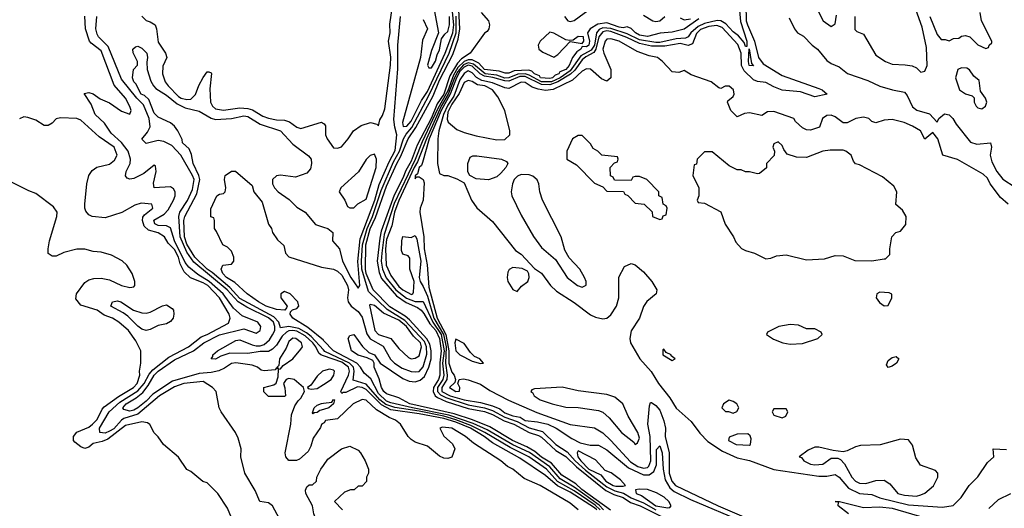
# Model space of a CAD drawing. Header units: inches. Extents: x 2380249 to 2585472, y 382747 to 546448.
# Tile 412 of 626: x 2488510 to 2493340, y 484737 to 487135. Entities that reach past the tile are written whole.
import ezdxf

# ---------------------------------------------------------------- set-up
doc = ezdxf.new("R2010")
doc.units = ezdxf.units.IN
doc.header["$MEASUREMENT"] = 0
doc.layers.add('C4488', color=7, linetype='Continuous')
doc.layers.add('C4498', color=7, linetype='Continuous')

msp = doc.modelspace()

# ---------------------------------------------------------------- linework, layer by layer
at = {"layer": 'C4488', "color": 4}
for points, elevation in [([(2490000, 485155), (2489990, 485148.7), (2489986.6, 485133.4), (2489950, 485081.2), (2489938.2, 485041.8), (2489924.7, 485015.3), (2489882.3, 484977.7), (2489867.3, 484972.7), (2489830, 484972.3), (2489816.2, 484990), (2489812.4, 485010), (2489839.6, 485150), (2489843.7, 485196.3), (2489860.2, 485239.8), (2489875.5, 485264.5), (2489890, 485278), (2489908, 485310), (2489902, 485330), (2489856, 485370), (2489830, 485375.1), (2489818, 485370), (2489804.7, 485350), (2489811.1, 485328.9), (2489814, 485290), (2489810, 485286), (2489730, 485286), (2489708.4, 485308.4), (2489708, 485330), (2489756.4, 485343.6), (2489768.7, 485351.3), (2489778, 485382), (2489780.4, 485419.6), (2489790, 485422), (2489802, 485438), (2489850, 485470.6), (2489890, 485518), (2489896.9, 485530), (2489891.8, 485550), (2489865.2, 485570), (2489850, 485572.5), (2489830, 485556.4), (2489816.7, 485523.3), (2489785.3, 485470), (2489782, 485438), (2489774, 485430), (2489778, 485422), (2489770, 485426), (2489763.6, 485416.4), (2489710, 485412), (2489694.8, 485414.8), (2489677.2, 485430), (2489650, 485440.5), (2489570, 485451.6), (2489550, 485447.7), (2489515.5, 485424.5), (2489487.4, 485412.6), (2489450, 485403.4), (2489390, 485399.3), (2489259.5, 485360.5), (2489163.2, 485296.8), (2489130, 485262.3), (2489090, 485229.8), (2489070, 485218.9), (2489050, 485214.5), (2489021.5, 485221.5), (2489015.6, 485230), (2489032.6, 485250), (2489081.2, 485278.8), (2489114.5, 485305.5), (2489140.7, 485339.3), (2489170.7, 485390), (2489189, 485410), (2489270, 485466.3), (2489363.1, 485510), (2489413, 485550), (2489490, 485587.8), (2489610, 485618), (2489670, 485596.4), (2489689.4, 485610), (2489693.6, 485630), (2489678.4, 485650), (2489602.3, 485682.3), (2489559.1, 485719.1), (2489509, 485790), (2489440.2, 485850), (2489384.2, 485884.2), (2489339.8, 485919.8), (2489322.7, 485942.7), (2489269.9, 486050), (2489250, 486113.7), (2489230, 486124.1), (2489190, 486125.7), (2489173, 486133), (2489168.5, 486151.5), (2489219.1, 486181), (2489238.4, 486201.6), (2489265.4, 486250), (2489272.8, 486270), (2489273.6, 486290), (2489265.1, 486305.1), (2489250, 486314), (2489169.7, 486309.7), (2489166.7, 486333.3), (2489180.5, 486390), (2489176.6, 486416.6), (2489170, 486421.2), (2489119.1, 486380.9), (2489070, 486356.4), (2489050, 486352.6), (2489037.7, 486357.7), (2489030, 486369.2), (2489033.3, 486390), (2489051.6, 486430), (2489053.2, 486450), (2489042.2, 486490), (2489010, 486532.8), (2488958.9, 486578.9), (2488927, 486627), (2488879.7, 486670), (2488860.9, 486720.9), (2488827.3, 486772.7), (2488850, 486778), (2488870, 486770.8), (2488905.8, 486745.8), (2488950, 486727.7), (2489010, 486686), (2489050, 486671.3), (2489057, 486690), (2489050, 486708.7), (2489029.6, 486750), (2488974.1, 486814.1), (2488910, 486982.2), (2488860.1, 487020.1), (2488853.4, 487030), (2488833.6, 487090), (2488830, 487151.8)], 24), ([(2490000, 485485.8), (2489987.8, 485490), (2489978, 485498), (2489963.2, 485530), (2489947.6, 485550), (2489910, 485583.7), (2489870, 485605.8), (2489849.6, 485610.4), (2489830, 485608.5), (2489818.4, 485601.6), (2489798.4, 485581.6), (2489770, 485537.1), (2489750, 485518.5), (2489730, 485507.6), (2489690, 485506.8), (2489630, 485496.8), (2489541.7, 485498.3), (2489496.7, 485483.3), (2489470, 485468.7), (2489449, 485470), (2489458, 485482), (2489458, 485490), (2489480.7, 485510), (2489570, 485560.5), (2489590, 485564.3), (2489650, 485539), (2489670, 485535), (2489690, 485534.8), (2489710, 485541.2), (2489735.5, 485564.5), (2489751, 485589), (2489761.3, 485610), (2489762.2, 485630), (2489754.5, 485650), (2489731.5, 485671.5), (2489624, 485724), (2489581.2, 485750), (2489528.4, 485810), (2489364.9, 485944.9), (2489330, 485994), (2489297.5, 486070), (2489291.1, 486168.9), (2489296.5, 486190), (2489333, 486247), (2489357.7, 486302.3), (2489365.6, 486350), (2489358.6, 486370), (2489300.9, 486470), (2489257.2, 486517.2), (2489217.6, 486537.6), (2489190, 486542.4), (2489130, 486527.3), (2489110, 486548.7), (2489136.4, 486583.6), (2489149.7, 486610), (2489144.7, 486650), (2489117.6, 486717.6), (2489085.2, 486750), (2489010, 486842.4), (2488943.9, 487003.9), (2488897.2, 487050), (2488890, 487063.6), (2488883.4, 487090), (2488888.4, 487150)], 16), ([(2489110, 487152), (2489130, 487130.8), (2489150, 487124.9), (2489174, 487110), (2489181.6, 487090), (2489190, 487024.7), (2489224.7, 486970), (2489231.3, 486950), (2489213.2, 486906.8), (2489210.4, 486870), (2489223.6, 486830), (2489238, 486810), (2489290, 486757.3), (2489302.4, 486750), (2489330, 486742.8), (2489350, 486745.2), (2489372.2, 486767.8), (2489388.7, 486811.3), (2489410, 486850.8), (2489430, 486878.8), (2489438.8, 486878.8), (2489450, 486874), (2489450.4, 486870.3), (2489443.7, 486796.3), (2489447, 486730), (2489456.4, 486710), (2489470, 486697.6), (2489510, 486690.3), (2489590, 486702.7), (2489630, 486699.2), (2489652.4, 486692.4), (2489702.3, 486662.3), (2489730, 486651.4), (2489770, 486643.2), (2489810, 486641.3), (2489834, 486634), (2489870, 486606.8), (2489890, 486601), (2489990, 486631.3), (2490000, 486625.6)], 16), ([(2490000, 485515.7), (2489939.9, 485579.9), (2489917.9, 485597.9), (2489879.4, 485619.4), (2489830.6, 485629.4), (2489790, 485623.6), (2489780.7, 485650), (2489756.7, 485676.7), (2489590, 485766.2), (2489540.8, 485820.8), (2489454.6, 485894.6), (2489430, 485910.7), (2489370, 485969), (2489330, 486032.8), (2489318.1, 486070), (2489315.5, 486150), (2489320.8, 486170), (2489379.7, 486280.3), (2489393.6, 486350), (2489389.8, 486370), (2489360.8, 486430), (2489352.8, 486472.8), (2489342, 486502), (2489309.4, 486530), (2489306.6, 486546.6), (2489286.6, 486590), (2489270, 486612.7), (2489250, 486629.3), (2489190, 486657), (2489170, 486677), (2489143.3, 486743.3), (2489122.3, 486762.3), (2489106.6, 486770), (2489079.6, 486819.6), (2489069.6, 486830), (2489064, 486850), (2489068, 486890), (2489088.4, 486911.6), (2489088.7, 486930), (2489067.3, 486972.7), (2489066, 486990), (2489078, 487002), (2489090, 487004.7), (2489110, 486994.8), (2489134.4, 486970), (2489138, 486950), (2489133.2, 486926.8), (2489135.5, 486890), (2489153.4, 486833.4), (2489166, 486810), (2489177.5, 486797.5), (2489230, 486765.3), (2489282, 486722), (2489322, 486702), (2489390, 486686.7), (2489450, 486651.6), (2489470, 486644.6), (2489550, 486650.2), (2489610, 486662.6), (2489630, 486660.7), (2489690, 486622), (2489790.2, 486590.2), (2489850, 486523.7), (2489927.4, 486467.4), (2489940.5, 486450), (2489942.4, 486430), (2489936.1, 486403.9), (2489918.3, 486381.7), (2489862.9, 486362.9), (2489790, 486371.3), (2489770.6, 486369.4), (2489750.8, 486350), (2489750.7, 486330), (2489760.7, 486310), (2489778.8, 486290), (2489832.4, 486252.4), (2489870, 486214.8), (2489910.6, 486190.6), (2489961, 486130), (2490000, 486117.2)], 12), ([(2489806.3, 484646.3), (2489750, 484748.7), (2489730, 484764), (2489688.7, 484770), (2489665.2, 484825.2), (2489614, 484910), (2489595.3, 484990), (2489597.2, 485030), (2489581.5, 485081.5), (2489569.2, 485110), (2489499, 485210), (2489489.2, 485230), (2489474, 485310), (2489455.3, 485330), (2489410, 485359), (2489316, 485350), (2489270, 485334), (2489195.3, 485290), (2489090, 485198.7), (2489021.7, 485178.3), (2489009.6, 485170.4), (2488972, 485128), (2488950, 485115.6), (2488930, 485106.5), (2488903.6, 485110), (2488901.5, 485130), (2488948.9, 485211.1), (2489002.2, 485257.8), (2489090, 485314.6), (2489120.5, 485350), (2489144.8, 485395.2), (2489162.6, 485417.4), (2489241.7, 485478.3), (2489337.6, 485530), (2489400.6, 485579.4), (2489430, 485590.2), (2489534.9, 485645.1), (2489542.9, 485670), (2489537.4, 485690), (2489490.9, 485770), (2489432.4, 485830), (2489410, 485844.2), (2489348.2, 485868.2), (2489317.6, 485897.6), (2489297.5, 485937.5), (2489289.7, 485970), (2489270, 486008), (2489238.9, 486038.9), (2489220.9, 486070), (2489190, 486089.6), (2489142, 486102), (2489121.3, 486121.3), (2489113, 486150), (2489113.8, 486166.2), (2489122, 486178), (2489164, 486210), (2489158, 486230), (2489105.8, 486234.2), (2489074.8, 486225.2), (2489010.7, 486189.3), (2488930, 486162), (2488866, 486170), (2488850, 486178), (2488834.6, 486194.6), (2488829, 486210), (2488829.1, 486229.1), (2488839, 486330), (2488848.7, 486370), (2488865.2, 486394.8), (2488889.2, 486410.8), (2488950, 486426.8), (2488975.1, 486444.9), (2488989, 486470), (2488974, 486510), (2488900.5, 486560.5), (2488810, 486642.7), (2488790, 486649.3), (2488710, 486654), (2488690, 486648.7), (2488670, 486628), (2488650, 486615.3), (2488630, 486615.3), (2488590, 486642), (2488550, 486655.3), (2488530, 486658), (2488510, 486648.7)], 28), ([(2490000, 485562.3), (2489924.4, 485624.4), (2489849.3, 485670), (2489837.2, 485690), (2489838, 485702), (2489848.4, 485711.6), (2489870, 485718), (2489879, 485730), (2489875.3, 485750), (2489837.2, 485790), (2489810, 485800.9), (2489791, 485790), (2489790.8, 485770), (2489822, 485730), (2489819.6, 485720.4), (2489811, 485709), (2489770, 485712.3), (2489719.3, 485730), (2489680.9, 485750), (2489626, 485790), (2489565.4, 485845.4), (2489524.5, 485870), (2489507.3, 485890), (2489499, 485910), (2489506, 485930), (2489550, 485936), (2489561.2, 485950), (2489560.9, 485970), (2489550, 485999), (2489530, 486019), (2489506, 486030), (2489476.4, 486096.4), (2489466, 486110), (2489466, 486150), (2489462, 486162), (2489448.4, 486168.4), (2489447.3, 486207.3), (2489478, 486270), (2489490, 486278), (2489510, 486282), (2489518, 486290), (2489522, 486310), (2489515.3, 486350), (2489518, 486370), (2489550, 486392), (2489568.4, 486391.6), (2489650, 486322), (2489658, 486290), (2489699.9, 486239.9), (2489730.9, 486130.9), (2489744.7, 486110), (2489751, 486090), (2489775.3, 486055.3), (2489806.4, 486026.4), (2489814.8, 485990), (2489830.5, 485970.5), (2489990, 485920.4), (2490000, 485918.7)], 8), ([(2489548.7, 484690), (2489530, 484738), (2489482, 484810), (2489430, 484862), (2489409.1, 484869.1), (2489350, 484918), (2489330, 484928), (2489290, 484988), (2489215.3, 485050), (2489190, 485088), (2489170, 485108), (2489148.4, 485148.4), (2489136.4, 485156.4), (2489110, 485161.2), (2489030, 485144.2), (2488943.4, 485076.6), (2488915.5, 485064.5), (2488870, 485055.8), (2488850, 485038), (2488830, 485031.2), (2488810, 485038.5), (2488781.2, 485061.2), (2488774, 485070), (2488774, 485090), (2488789.8, 485110.2), (2488850, 485136), (2488867.8, 485150), (2488890, 485172.4), (2488915.4, 485224.6), (2488924.8, 485235.2), (2488994.7, 485285.3), (2489067.8, 485330), (2489086, 485350), (2489099.6, 485390), (2489098, 485410), (2489104, 485450), (2489104, 485510), (2489079.5, 485559.5), (2489044, 485610), (2488997.2, 485650), (2488965.2, 485670), (2488925.3, 485685.3), (2488890, 485709.2), (2488810, 485734), (2488785.6, 485765.6), (2488788.7, 485790), (2488830, 485844.7), (2488850, 485858), (2488874.6, 485865.4), (2488910, 485866), (2488950, 485858), (2489010, 485831), (2489050, 485821), (2489070, 485824.7), (2489075.3, 485830), (2489075.3, 485850), (2489062, 485890), (2489035.3, 485930), (2489012.5, 485952.5), (2488960.2, 485980.2), (2488910, 485994), (2488870, 485997.2), (2488830, 486009), (2488790, 486009), (2488727.5, 485992.5), (2488690, 485974), (2488670, 485975.3), (2488650, 485988), (2488649.2, 486010), (2488657.2, 486050), (2488693.2, 486170), (2488694, 486190), (2488676.5, 486216.5), (2488590, 486282), (2488554.6, 486294.6), (2488470, 486338)], 32), ([(2490000, 485411.3), (2489996, 485410), (2489970, 485385.2), (2489938, 485342), (2489922, 485330), (2489924.7, 485324.7), (2489942, 485322), (2489970, 485326), (2490000, 485345.4)], 24), ([(2490000, 485222.7), (2489982.3, 485217.7), (2489970, 485207.2), (2489953.4, 485206.6), (2489950, 485201.2), (2489946.6, 485206.6), (2489955.4, 485230), (2489970, 485242.7), (2489990, 485251.5), (2490000, 485252.8)], 16), ([(2490000, 484533.1), (2489998, 484538), (2489964, 484570), (2489958, 484590), (2489976.4, 484623.6), (2489975.3, 484650), (2489953.2, 484710), (2489946.6, 484750), (2489914.5, 484810), (2489912.9, 484827.1), (2489918, 484842), (2489930, 484852), (2489947.3, 484852.7), (2489966, 484870), (2489968, 484890), (2489988, 484930), (2490000, 484946.9)], 24)]:
    msp.add_lwpolyline(points, dxfattribs=dict(at, elevation=elevation))
at = {"layer": 'C4488', "color": 4, "elevation": 28}
msp.add_lwpolyline([(2489130, 485694.9), (2489150, 485700.2), (2489210, 485731.6), (2489230, 485735.6), (2489258.4, 485718.4), (2489264.2, 485710), (2489266.5, 485690), (2489263.6, 485670), (2489250, 485654.3), (2489230, 485642.6), (2489190, 485633.7), (2489150, 485614), (2489130, 485609.8), (2489110, 485616.8), (2489090, 485631), (2489040.3, 485680.3), (2489017.2, 485697.2), (2488958, 485730), (2488965.2, 485750), (2488990, 485755.3), (2489006, 485750), (2489068.9, 485708.9), (2489110, 485696.1)], close=True, dxfattribs=at)
at = {"layer": 'C4498', "color": 4}
for points, elevation in [([(2490000, 486625.6), (2490003.6, 486623.6), (2490010, 486614), (2490010.8, 486570), (2490018.8, 486550), (2490050, 486506.8), (2490070, 486504.7), (2490089, 486511), (2490122, 486550), (2490148, 486590), (2490184.5, 486615.5), (2490231.1, 486631.1), (2490262, 486622), (2490270, 486614), (2490276.5, 486643.5), (2490290, 486664.7), (2490301.7, 486698.3), (2490328.6, 486911.4), (2490330.7, 486950.7), (2490319.7, 487030), (2490328.3, 487070), (2490326.3, 487113.7), (2490348.2, 487270)], 16), ([(2492391, 487250), (2492451.3, 487130), (2492490, 487102), (2492510, 487114), (2492516.4, 487156.4)], 28), ([(2492606, 487150), (2492606, 487086), (2492616.9, 487076.9), (2492650, 487064.7), (2492710, 486961), (2492758, 486930), (2492790, 486916.3), (2492854, 486914), (2492887.9, 486907.9), (2492910, 486898), (2492930, 486878), (2492950, 486882), (2492961.2, 486910), (2492958.6, 486998.6), (2492937.5, 487097.5), (2492889.2, 487230)], 28), ([(2491407.8, 484727.8), (2491267.9, 484830), (2491237.6, 484857.6), (2491170, 484899.9), (2491118.7, 484958.7), (2491070, 484988.3), (2491036.4, 485016.5), (2490998.6, 485038.6), (2490927.1, 485070), (2490816.9, 485136.9), (2490731.9, 485171.9), (2490641.6, 485201.6), (2490424.4, 485250), (2490370, 485279.2), (2490310, 485299.7), (2490296.9, 485310), (2490284.8, 485330), (2490273.2, 485373.2), (2490249.7, 485430), (2490249.6, 485449.6), (2490242, 485462), (2490215.5, 485475.5), (2490170, 485488.4), (2490137.2, 485510), (2490121.2, 485570), (2490130, 485584.7), (2490150, 485591), (2490191.5, 485531.5), (2490222.4, 485502.4), (2490250.8, 485490), (2490278.8, 485450), (2490390, 485374.4), (2490420.9, 485360.9), (2490450, 485358.5), (2490473.9, 485366.1), (2490495.2, 485384.8), (2490517.7, 485430), (2490528.1, 485470), (2490528.8, 485510), (2490522.2, 485542.2), (2490508.2, 485568.2), (2490421.8, 485661.8), (2490400.3, 485680.3), (2490326.5, 485726.5), (2490243.7, 485810), (2490210.5, 485890), (2490206.3, 485910), (2490208.2, 486030), (2490230, 486108.7), (2490256.4, 486163.5), (2490310, 486318.5), (2490359.6, 486430), (2490378.6, 486461.4), (2490415.7, 486550), (2490453.9, 486606.1), (2490538.5, 486761.5), (2490570, 486838.6), (2490635.3, 486964.7), (2490661.2, 487038.8), (2490669.9, 487090), (2490663.9, 487183.9)], 4), ([(2492040.6, 487180.6), (2492045.9, 487125.9), (2492077.4, 487030), (2492076.8, 487003.2), (2492070, 487002.7), (2492063.7, 487023.7), (2492035.9, 487055.9), (2492010, 487076), (2491974.4, 487114.4), (2491950, 487129.1), (2491931.6, 487131.6), (2491870, 487116.7), (2491838.1, 487101.9), (2491802.9, 487070), (2491790, 487051.1), (2491775.5, 487044.5), (2491730, 487041), (2491650, 487023.6), (2491630, 487022.9), (2491550, 487036.4), (2491490, 487065.7), (2491410, 487091.4), (2491370, 487094.4), (2491353.2, 487086.8), (2491339.2, 487070), (2491329.6, 487010), (2491314.2, 486985.7), (2491263.2, 486956.8), (2491210, 486883.7), (2491161, 486850), (2491119.7, 486830), (2491070, 486829.3), (2491010, 486863.3), (2490990, 486869.3), (2490953, 486867), (2490910, 486849.5), (2490890, 486848.8), (2490850, 486862), (2490793, 486870), (2490737.1, 486917.1), (2490710, 486923.9), (2490686.5, 486913.5), (2490659.7, 486880.3), (2490642.7, 486850), (2490612.5, 486770), (2490577.9, 486710), (2490505.7, 486550), (2490462.1, 486437.9), (2490445.2, 486410), (2490370, 486247.7), (2490348.9, 486190), (2490336.4, 486123.6), (2490310, 486055.6), (2490304.6, 486010), (2490307.9, 485930), (2490330, 485880.4), (2490370, 485825.6), (2490390, 485809.3), (2490432.7, 485787.3), (2490439.3, 485790), (2490442, 485798), (2490446, 485850), (2490423.7, 485910), (2490424.1, 485964.1), (2490415.9, 485975.9), (2490390, 485985.2), (2490382.8, 486002.8), (2490385.1, 486050), (2490390, 486070.5), (2490430, 486066.8), (2490450, 486076), (2490458.3, 486058.3), (2490478.4, 485950), (2490470.4, 485870.3), (2490474.4, 485850), (2490490, 485825.5), (2490510, 485777.7), (2490542.4, 485670), (2490588.9, 485590), (2490601.8, 485530), (2490599.4, 485450), (2490607.9, 485390), (2490605.2, 485370), (2490580.7, 485330), (2490581.7, 485310), (2490621.5, 485290), (2490691, 485269), (2490770, 485256.5), (2490830, 485240.9), (2490865.2, 485225.2), (2490890, 485206.6), (2490930, 485191.6), (2490964.7, 485184.7), (2490990, 485168.6), (2491050, 485161.7), (2491100.7, 485150), (2491142, 485130), (2491219.3, 485079.3), (2491259.1, 485059.1), (2491307.9, 485047.9), (2491350, 485048), (2491390, 485024.4), (2491496.6, 484936.6), (2491570, 484902.4), (2491598, 484902), (2491621.6, 484918.4), (2491633.3, 484950), (2491634.5, 485025.5), (2491650, 485044), (2491661.1, 485010), (2491666, 484930), (2491677.1, 484877.1), (2491698.6, 484838.6), (2491720.4, 484820.4), (2491800.1, 484780.1), (2492064.4, 484670)], 12), ([(2490490, 487136), (2490510.3, 487090), (2490486, 487034), (2490475.9, 486950), (2490388, 486630), (2490390.8, 486610.8), (2490410, 486612.2), (2490430, 486637.4), (2490481.5, 486738.5), (2490510, 486782.3), (2490597.3, 486970), (2490635.7, 487070), (2490639.9, 487110), (2490633.9, 487173.9)], 12), ([(2492072.6, 487210), (2492074.5, 487130), (2492079.5, 487110), (2492114.2, 487030), (2492133.8, 486950), (2492157.8, 486917.8), (2492250, 486861.8), (2492430, 486797), (2492446.8, 486790), (2492471.3, 486770), (2492410, 486755.6), (2492340.6, 486780.6), (2492250, 486789.8), (2492210, 486804.8), (2492170, 486826.6), (2492130, 486831.9), (2492110, 486839.2), (2492064.5, 486884.5), (2492050.6, 486910), (2492048.8, 486970), (2492033.2, 487013.2), (2491955.8, 487095.8), (2491930, 487106.9), (2491890, 487101.9), (2491850, 487086.4), (2491830, 487067.3), (2491810, 487015.8), (2491790, 487008.9), (2491750, 487018.1), (2491675.6, 487004.4), (2491610, 487005.3), (2491550, 487018.2), (2491488.2, 487048.2), (2491410, 487076.7), (2491390, 487079.9), (2491370, 487075.1), (2491351.8, 487050), (2491336.7, 486990), (2491326.4, 486973.6), (2491287.1, 486952.9), (2491270, 486938.1), (2491232.8, 486887.2), (2491212.1, 486867.9), (2491150.3, 486829.7), (2491110, 486815.5), (2491070, 486817), (2490990, 486856.8), (2490963.3, 486856.7), (2490910, 486833.8), (2490890, 486834.3), (2490831.9, 486851.9), (2490790, 486858.6), (2490769.5, 486869.5), (2490730, 486906.2), (2490710, 486911.8), (2490690, 486902.7), (2490670, 486879.9), (2490652.9, 486850), (2490622.1, 486770), (2490578, 486690), (2490519.5, 486550), (2490486.4, 486433.6), (2490480.6, 486419.4), (2490470, 486409.2), (2490461, 486379), (2490449.4, 486369.4), (2490450, 486354), (2490456.4, 486363.6), (2490470, 486364), (2490490, 486350.8), (2490493.8, 486333.8), (2490489.3, 486250), (2490475.3, 486210), (2490473.2, 486190), (2490492.1, 486070), (2490494.5, 486010), (2490508.7, 485931.3), (2490517.3, 485822.7), (2490558.3, 485670), (2490600.8, 485590), (2490615.6, 485510), (2490615.7, 485450), (2490630, 485405.5), (2490641.3, 485390), (2490648, 485370), (2490644.5, 485355.5), (2490619.1, 485330), (2490650, 485311), (2490668, 485312), (2490669, 485330), (2490659, 485350), (2490666, 485370), (2490687.7, 485372.3), (2490710, 485368), (2490770, 485347.2), (2490816.1, 485316.1), (2490907.5, 485267.5), (2491046.7, 485206.7), (2491210, 485147.9), (2491330, 485131.7), (2491370, 485107.4), (2491410, 485070.2), (2491506.1, 484966.1), (2491543.1, 484943.1), (2491570, 484934.4), (2491590, 484937.8), (2491596.3, 484943.7), (2491606.7, 484970), (2491603.6, 485090), (2491590.8, 485150), (2491599.3, 485240.7), (2491603.7, 485256.3), (2491610, 485256.3), (2491630, 485242), (2491650, 485218.4), (2491670, 485166.8), (2491677.8, 485130), (2491676.3, 485090), (2491695.7, 485010), (2491695.8, 484910), (2491709.5, 484870), (2491727.5, 484850), (2491936, 484750), (2492225.9, 484625.9)], 16), ([(2490542.8, 487182.8), (2490563.8, 487070), (2490530, 486984), (2490511.3, 486911.3), (2490518, 486898), (2490530, 486898.8), (2490550, 486930.8), (2490557.7, 486962.3), (2490570, 486986.8), (2490578.6, 487041.4), (2490595.4, 487064.6), (2490610, 487076.3), (2490618.9, 487110), (2490619.2, 487150)], 16), ([(2491183, 487150), (2491198.8, 487130), (2491210, 487125.3), (2491230, 487130.3), (2491321.3, 487198.7)], 8), ([(2490000, 485918.7), (2490050, 485910.3), (2490070, 485901.1), (2490090, 485881.3), (2490117.8, 485830), (2490122.8, 485810), (2490118.3, 485770), (2490121.3, 485750), (2490136.4, 485730), (2490170, 485703.1), (2490190, 485675.5), (2490213.3, 485593.3), (2490229.4, 485569.4), (2490293.1, 485533.1), (2490328.7, 485468.7), (2490348.8, 485448.8), (2490385.7, 485425.7), (2490430, 485409.1), (2490450, 485406.3), (2490470, 485408.9), (2490490, 485432), (2490506.9, 485493.1), (2490505.4, 485530), (2490495.3, 485555.3), (2490399.4, 485659.4), (2490312.7, 485712.7), (2490221, 485801), (2490188.2, 485910), (2490186.2, 485950), (2490191.2, 486030), (2490214.6, 486110), (2490240.1, 486170), (2490282.6, 486297.4), (2490343.3, 486436.7), (2490372.6, 486490), (2490393.6, 486550), (2490406.2, 486573.8), (2490433.3, 486606.7), (2490517.7, 486762.3), (2490617.2, 486970), (2490651.2, 487070), (2490652, 487152)], 8), ([(2490000, 486117.2), (2490022, 486110), (2490046, 486090), (2490044.7, 486050), (2490079.1, 486010), (2490093.7, 485950), (2490134.9, 485870), (2490170, 485817.3), (2490179.5, 485830), (2490169, 485949), (2490180.6, 486059.4), (2490252.3, 486250), (2490274.1, 486325.9), (2490322, 486438), (2490352.5, 486492.5), (2490360.9, 486570), (2490350, 486608), (2490345.9, 486645.9), (2490365.4, 486894.6), (2490365.1, 487010), (2490378.9, 487150)], 12), ([(2490774, 487170), (2490810.5, 487130), (2490814.9, 487110), (2490810.7, 487089.3), (2490803.5, 487076.5), (2490790, 487068.7), (2490720.3, 486970), (2490677.8, 486942.2), (2490658.5, 486921.5), (2490621, 486859), (2490590.1, 486770), (2490558.5, 486721.5), (2490530, 486653.8), (2490460.5, 486519.5), (2490430, 486440.7), (2490404.2, 486395.7), (2490390, 486357.2), (2490346.7, 486273.3), (2490283.5, 486096.5), (2490277, 486063), (2490264.4, 485950), (2490273.8, 485893.8), (2490284.4, 485864.4), (2490359.4, 485779.4), (2490406.6, 485746.6), (2490462, 485722), (2490478.8, 485710), (2490493.3, 485693.3), (2490522.3, 485642.3), (2490550.9, 485610), (2490570, 485571.4), (2490577.3, 485510), (2490570.5, 485450.5), (2490571.5, 485390), (2490564.6, 485370), (2490539.5, 485330), (2490538.1, 485310), (2490548.4, 485290), (2490560.3, 485280.3), (2490602.1, 485262.1), (2490710, 485226.3), (2490790, 485211.6), (2490830, 485197.3), (2490886, 485166), (2490934, 485150), (2491010, 485110.1), (2491055.1, 485095.1), (2491070, 485086.7), (2491140.7, 485020.7), (2491190, 484992), (2491240.8, 484940.8), (2491384.9, 484824.9), (2491424.8, 484804.8), (2491470, 484790.7), (2491506.6, 484766.6), (2491554.3, 484750), (2491684.2, 484684.2)], 4), ([(2491840.8, 487139.2), (2491770, 487088.5), (2491710, 487073.8), (2491651.5, 487068.5), (2491590, 487053), (2491550, 487059.5), (2491531.1, 487070), (2491510, 487092), (2491490, 487100.5), (2491470, 487095.4), (2491450, 487098.8), (2491390, 487118.7), (2491346.3, 487113.7), (2491309.3, 487090.7), (2491295.5, 487070), (2491306, 487030), (2491301.6, 487010), (2491290, 487002), (2491270, 487004), (2491262, 486990), (2491243.1, 486976.9), (2491221.7, 486950), (2491206.3, 486910), (2491190, 486891.2), (2491160.2, 486879.8), (2491154.3, 486870), (2491136.7, 486863.3), (2491123, 486850), (2491110, 486847.1), (2491065.7, 486850), (2491059.4, 486859.4), (2491036.2, 486870), (2491022.5, 486882.5), (2491007.1, 486887.1), (2490936.3, 486883.7), (2490910, 486873.3), (2490891.9, 486871.9), (2490862.5, 486882.5), (2490790, 486889.9), (2490762.3, 486922.3), (2490730, 486937.7), (2490710, 486938.4), (2490690, 486929.3), (2490660.2, 486899.8), (2490637.6, 486862.4), (2490610, 486786.1), (2490561.5, 486698.5), (2490485, 486535), (2490450.6, 486449.4), (2490347.3, 486232.7), (2490298.9, 486081.1), (2490285.9, 485990), (2490284, 485950), (2490289.6, 485910), (2490307.9, 485867.9), (2490354.8, 485810), (2490408.1, 485768.1), (2490450, 485751.5), (2490490, 485752.4), (2490537.5, 485650), (2490577.1, 485590), (2490592.8, 485510), (2490585, 485450), (2490590.5, 485390), (2490585.7, 485370), (2490560.3, 485330), (2490559.4, 485310), (2490574, 485294), (2490601, 485281), (2490710, 485245.2), (2490790, 485231), (2490830, 485217.4), (2490890, 485184.4), (2490950, 485163.6), (2491010, 485132.5), (2491075, 485115), (2491139.7, 485050), (2491195.1, 485015.2), (2491235.4, 484970), (2491284.9, 484924.9), (2491390, 484843.3), (2491430, 484823.4), (2491472.4, 484812.4), (2491510, 484789), (2491570, 484764.5), (2491630, 484729.1)], 8), ([(2491570, 487156.9), (2491616, 487130), (2491630, 487126.3), (2491650, 487128.9), (2491675.1, 487150)], 8), ([(2491750, 487144.4), (2491770, 487134), (2491800.1, 487139.9)], 8), ([(2492284.7, 487144.7), (2492311, 487090), (2492326, 487070), (2492354.9, 487054.9), (2492397.3, 487010), (2492424, 486990), (2492470, 486934.8), (2492490, 486920.7), (2492530, 486904), (2492570.5, 486870.5), (2492670, 486837.3), (2492730, 486808.5), (2492792, 486790), (2492850, 486778.8), (2492863.4, 486763.4), (2492890, 486707.3), (2492910.4, 486690.4), (2492973.8, 486673.8), (2493010, 486632), (2493019, 486650), (2493047.3, 486672.7), (2493070, 486667.3), (2493087.3, 486650), (2493103.1, 486623.1), (2493174, 486534), (2493204.5, 486524.5), (2493272, 486530), (2493277.3, 486510), (2493270.5, 486470), (2493278, 486438), (2493304, 486390), (2493332.5, 486352.5), (2493393.4, 486313.4)], 24), ([(2492974.8, 487150), (2493010, 487062), (2493030, 487038), (2493050, 487038), (2493070, 487031.3), (2493090, 487042), (2493116.4, 487043.6), (2493130, 487054), (2493150, 487058), (2493170.9, 487050.9), (2493210, 487012), (2493250, 486994), (2493262, 486998), (2493266, 487010), (2493278, 487022), (2493278, 487030), (2493228.9, 487128.9), (2493222, 487170)], 28), ([(2493359, 486230), (2493321.7, 486261.7), (2493270, 486329.2), (2493257.2, 486357.2), (2493237.1, 486377.1), (2493110, 486449.3), (2493038, 486470), (2493013.2, 486550), (2492990, 486582), (2492950, 486548), (2492928.7, 486590), (2492890, 486612.7), (2492848, 486630), (2492790, 486646), (2492750, 486641.2), (2492710, 486628.7), (2492690, 486635.3), (2492675.3, 486650), (2492650, 486657.2), (2492612, 486650), (2492570, 486629), (2492550, 486629), (2492510, 486657.6), (2492490, 486666), (2492470, 486665.6), (2492447.7, 486650), (2492432.8, 486607.2), (2492390, 486593.2), (2492370, 486594), (2492350, 486604), (2492316, 486636), (2492308, 486650), (2492210, 486685.2), (2492178, 486682), (2492150, 486664), (2492090, 486678), (2492065.2, 486674.8), (2492030, 486658), (2491999, 486690), (2491982, 486730), (2491983.1, 486736.9), (2492010, 486758), (2492015.1, 486770), (2492011.1, 486791.1), (2491990, 486809), (2491971.3, 486808.7), (2491950, 486798), (2491940.4, 486800.4), (2491902, 486830), (2491804, 486864), (2491770, 486886), (2491743.6, 486876.4), (2491710, 486879), (2491664, 486930), (2491639, 486950), (2491597.6, 486957.6), (2491538.3, 486978.3), (2491450, 487029), (2491410, 487040.6), (2491390, 487039.8), (2491382, 487030), (2491371.2, 486990), (2491375, 486970), (2491410.3, 486889.8), (2491410.3, 486849.7), (2491390, 486833.6), (2491364, 486844), (2491310, 486892.6), (2491290, 486894), (2491270, 486882), (2491221.3, 486838.7), (2491126.8, 486793.2), (2491090, 486788.3), (2491053.3, 486793.3), (2491024.5, 486804.5), (2490990, 486826.6), (2490970, 486829), (2490910, 486798.1), (2490890, 486801.2), (2490830, 486825), (2490776.6, 486836.6), (2490751.5, 486851.5), (2490730, 486873.9), (2490710, 486883.4), (2490690, 486870.8), (2490670, 486840.2), (2490639.6, 486760.4), (2490610, 486714.7), (2490589.3, 486670), (2490566.6, 486590), (2490560.7, 486550), (2490559, 486430), (2490570, 486381), (2490590, 486371), (2490610, 486370.8), (2490654.8, 486354.8), (2490690, 486334), (2490727.3, 486250), (2490752.1, 486212.1), (2490830, 486144.7), (2490942.8, 486002.8), (2490970, 485984.7), (2491034.8, 485914.8), (2491070, 485891), (2491113.4, 485830), (2491143.6, 485803.6), (2491230, 485748), (2491310, 485687.3), (2491335.2, 485675.2), (2491370, 485666.8), (2491390, 485670.8), (2491410, 485686.8), (2491438, 485730), (2491449.4, 485770), (2491449.1, 485870.9), (2491476.4, 485923.6), (2491510, 485938), (2491530, 485931.3), (2491570, 485898), (2491610.4, 485850.4), (2491636, 485810), (2491632, 485790), (2491587.1, 485752.9), (2491570, 485728), (2491550.7, 485670), (2491510, 485609), (2491503.1, 485570), (2491506.3, 485550), (2491551.6, 485471.5), (2491607.9, 485407.9), (2491643.1, 485350), (2491699.3, 485279.3), (2491730, 485228.4), (2491803.7, 485163.7), (2491846.4, 485106.4), (2491885.3, 485065.2), (2491957.2, 485017.2), (2492030, 484984.9), (2492090, 484972), (2492210, 484927.2), (2492430, 484894.9), (2492470, 484895.2), (2492510, 484903.1), (2492530, 484890.4), (2492576.4, 484836.4), (2492630, 484810.2), (2492690, 484805.2), (2492729.5, 484789.5), (2492870, 484753.7), (2493036.8, 484743.2), (2493089.4, 484750.6), (2493128.7, 484790), (2493168, 484850), (2493210, 484892), (2493258, 484962), (2493288, 484990), (2493286, 485030), (2493350, 485026)], 24), ([(2491374.5, 484730), (2491352.9, 484752.9), (2491230, 484840.4), (2491161.6, 484881.5), (2491110, 484941.2), (2491010.6, 485010.6), (2490929.3, 485049.3), (2490802.8, 485122.8), (2490734, 485154), (2490614.6, 485194.6), (2490436.9, 485230), (2490330, 485254.9), (2490310, 485263.4), (2490270, 485301.3), (2490232.9, 485373), (2490199.7, 485399.8), (2490182.2, 485430), (2490164.2, 485450), (2490049.7, 485510), (2490001.2, 485561.2), (2490000, 485562.3)], 8), ([(2491358.4, 484730), (2491333, 484753), (2491230, 484822.4), (2491148.5, 484868.5), (2491094, 484930), (2491008.5, 484990), (2490916.4, 485036.4), (2490792.4, 485110), (2490723.3, 485143.3), (2490650, 485172), (2490590, 485189.1), (2490470, 485213.4), (2490350, 485231.3), (2490306.5, 485246.5), (2490277.5, 485270), (2490210, 485347), (2490145.9, 485365.9), (2490151.4, 485410), (2490146.9, 485430), (2490128.4, 485450), (2490007.6, 485507.6), (2490000, 485515.7)], 12), ([(2491342, 484730), (2491330, 484740.1), (2491210, 484816.2), (2491148.3, 484848.3), (2491090, 484897.8), (2490963, 484983), (2490830, 485058.3), (2490787.9, 485090), (2490721, 485130), (2490650, 485160.1), (2490590, 485177.8), (2490470, 485201), (2490330, 485221), (2490285.2, 485245.2), (2490210, 485321), (2490190, 485329.9), (2490167.3, 485332.7), (2490110, 485305), (2490094.9, 485305.1), (2490090, 485300.9), (2490086, 485310), (2490123.9, 485390), (2490128.8, 485410), (2490123.4, 485430), (2490090, 485454.9), (2490000, 485485.8)], 16), ([(2490000, 485345.4), (2490038, 485370), (2490051.6, 485390), (2490054.5, 485410), (2490050, 485414.5), (2490030, 485420.9), (2490000, 485411.3)], 24), ([(2491249.6, 484730), (2491210, 484762.3), (2491063.6, 484850), (2490984.1, 484884.1), (2490929.4, 484930), (2490903.1, 484943.1), (2490870, 484970.8), (2490737.1, 485057.1), (2490696.9, 485090), (2490630, 485130.5), (2490584.7, 485135.3), (2490571.3, 485130), (2490590, 485091.3), (2490633.2, 485053.2), (2490644.7, 485030), (2490630, 484988), (2490610, 484982), (2490590, 484984), (2490570, 484994), (2490510, 485042), (2490450, 485062), (2490430, 485075.3), (2490415.3, 485090), (2490378, 485150), (2490353.2, 485170), (2490322.3, 485182.3), (2490261.2, 485221.2), (2490210, 485268), (2490190, 485272), (2490146.8, 485250), (2490070, 485176.2), (2490010, 485169), (2490003.1, 485156.9), (2490000, 485155)], 24), ([(2490000, 485252.8), (2490042, 485258), (2490050, 485271.4), (2490054.8, 485270), (2490050.2, 485250), (2490026, 485230), (2490000, 485222.7)], 16), ([(2490000, 484946.9), (2490022, 484978), (2490088, 485030), (2490130, 485042), (2490170, 485022), (2490182, 485010), (2490204.7, 484970), (2490222, 484930), (2490222, 484910), (2490212, 484890), (2490211.6, 484868.4), (2490190, 484846), (2490170, 484846), (2490151.6, 484828.4), (2490132.7, 484827.3), (2490103.6, 484816.4), (2490054, 484770), (2490094, 484730)], 24), ([(2493370, 484808.7), (2493310, 484779), (2493264, 484736)], 24), ([(2492575.6, 484710), (2492525.2, 484750), (2492527.3, 484767.3), (2492510, 484770.7), (2492532, 484770), (2492650, 484741.3), (2492730, 484745), (2492790, 484737.4), (2492952.2, 484690)], 16)]:
    msp.add_lwpolyline(points, dxfattribs=dict(at, elevation=elevation))
for points, elevation in [([(2491110, 487074), (2491063, 487030), (2491053, 487010), (2491057.3, 486990), (2491075.8, 486975.8), (2491130, 486950.7), (2491150, 486964), (2491210, 487027.7), (2491270, 487018), (2491277.2, 487030), (2491275.3, 487050), (2491250, 487052), (2491224.9, 487035.1), (2491207.7, 487032.3), (2491190, 487036.3), (2491130, 487069.6)], 8), ([(2492110, 486908), (2492088.5, 486910), (2492085.1, 486930), (2492088.4, 486991.6), (2492099.6, 486919.6)], 12), ([(2493130, 486899), (2493112, 486890), (2493101, 486850), (2493121, 486790), (2493150, 486771.3), (2493182, 486762), (2493191.6, 486751.6), (2493192, 486730), (2493202, 486710), (2493210, 486702), (2493230, 486698), (2493248, 486710), (2493254, 486730), (2493248, 486750), (2493224, 486784), (2493216, 486836), (2493190, 486858), (2493169.1, 486889.1), (2493156.5, 486896.5)], 28), ([(2490710, 486836), (2490690, 486826.6), (2490666.8, 486773.2), (2490630, 486719.8), (2490610, 486681.6), (2490607.2, 486647.2), (2490612, 486632), (2490655.3, 486595.3), (2490690, 486581.3), (2490750, 486564.4), (2490850, 486544.9), (2490890, 486547.3), (2490915.3, 486570), (2490915.3, 486590), (2490889.3, 486690), (2490855.9, 486755.9), (2490829, 486790), (2490792.7, 486810), (2490756.1, 486816.1), (2490730, 486831.3)], 28), ([(2491270, 486566), (2491250, 486566), (2491222, 486550), (2491194, 486490), (2491194, 486450), (2491242, 486422), (2491330, 486332), (2491370, 486314), (2491390, 486294), (2491472.7, 486292.7), (2491478, 486278), (2491492.7, 486272.7), (2491530, 486234), (2491574, 486230), (2491612.7, 486192.7), (2491614, 486170), (2491650, 486154), (2491662, 486158), (2491667.3, 486172.7), (2491682, 486178), (2491686, 486210), (2491682, 486222), (2491666, 486230), (2491662, 486262), (2491646, 486270), (2491646, 486290), (2491586, 486350), (2491550, 486366), (2491530, 486366), (2491518, 486362), (2491510, 486346), (2491427.3, 486347.3), (2491422, 486362), (2491408.4, 486368.4), (2491406, 486410), (2491427.3, 486432.7), (2491442, 486438), (2491446, 486450), (2491442, 486462), (2491366, 486470), (2491346, 486490), (2491323.1, 486503.1), (2491310, 486526)], 28), ([(2492230, 486535.3), (2492210, 486526), (2492204.7, 486510), (2492212, 486490), (2492211.6, 486468.4), (2492174, 486430), (2492172.7, 486407.3), (2492139.6, 486380.4), (2492130, 486378), (2492090, 486388), (2492070, 486388), (2492050, 486398), (2492030, 486398), (2491990, 486418), (2491907.3, 486487.3), (2491870, 486486), (2491834, 486450), (2491830, 486426), (2491818, 486422), (2491812, 486370), (2491842, 486310), (2491842, 486270), (2491834, 486250), (2491838, 486238), (2491870, 486234), (2491950, 486192), (2491971.1, 486131.1), (2492012, 486070), (2492023.6, 486043.6), (2492051.6, 486011.6), (2492070, 486002), (2492114, 485990), (2492170, 485962), (2492194.6, 485965.4), (2492223.1, 485976.9), (2492270, 485981), (2492370, 485956), (2492458, 485962), (2492510, 485978), (2492550, 485976), (2492606, 485954), (2492690, 485951.3), (2492750, 485962), (2492758, 485962), (2492778, 485982), (2492778, 486010), (2492788.7, 486070), (2492808, 486090), (2492830, 486098), (2492857.2, 486130), (2492859, 486170), (2492840.4, 486200.4), (2492808.4, 486228.4), (2492813.2, 486290), (2492797.5, 486317.5), (2492743.1, 486363.1), (2492630, 486422), (2492610, 486428), (2492600.2, 486440.2), (2492588.7, 486470), (2492562, 486490), (2492550, 486495.1), (2492485.8, 486494.2), (2492450, 486489.4), (2492370, 486459), (2492320.2, 486460.2), (2492275.3, 486475.3), (2492258, 486498), (2492250, 486518)], 28), ([(2490250, 486475.3), (2490230, 486468.7), (2490210, 486448.7), (2490172.3, 486387.7), (2490086, 486310), (2490078, 486290), (2490104.7, 486250), (2490118, 486218), (2490130, 486211.3), (2490150, 486212), (2490169.1, 486230.9), (2490210, 486254), (2490259.5, 486410), (2490261.2, 486450)], 16), ([(2490810, 486349.4), (2490750, 486354), (2490718, 486370), (2490708.7, 486388.7), (2490709.1, 486429.1), (2490720.2, 486459.8), (2490733.2, 486466.8), (2490752.9, 486467.1), (2490874, 486450), (2490898.8, 486438.8), (2490904.7, 486430), (2490894.8, 486410), (2490870, 486381.2), (2490850, 486363.7)], 24), ([(2490970, 486374.7), (2490952.1, 486367.9), (2490935.5, 486350), (2490928.2, 486330), (2490920.5, 486290), (2490923.8, 486270), (2490970, 486176), (2491030.4, 486070.4), (2491070, 486017.3), (2491138.8, 485958.8), (2491196, 485870), (2491246, 485830), (2491270, 485822.8), (2491288.4, 485831.6), (2491288.7, 485850), (2491281.2, 485870), (2491257.2, 485910), (2491206.3, 485966.3), (2491184.5, 486004.5), (2491166.6, 486070), (2491074.5, 486250), (2491060.9, 486290), (2491057.2, 486330), (2491049.4, 486349.4), (2491027.3, 486367.3), (2491010, 486374)], 28), ([(2490930, 485919), (2490910.9, 485909.1), (2490904.5, 485895.5), (2490900.7, 485870), (2490904, 485850), (2490930, 485811.3), (2490950, 485802), (2490972.5, 485827.5), (2491002, 485850), (2491008.7, 485870), (2491008.4, 485888.4), (2491000.4, 485900.4), (2490974.6, 485914.6)], 24), ([(2492730, 485798), (2492714, 485790), (2492711.3, 485770), (2492727.1, 485747.1), (2492750, 485731.3), (2492770, 485732), (2492788.7, 485770), (2492788, 485788), (2492774.6, 485794.6)], 28), ([(2490230, 485737.2), (2490225.5, 485734.5), (2490252, 485610), (2490270, 485590.4), (2490330, 485570.4), (2490370, 485521), (2490417.3, 485477.3), (2490430, 485470.8), (2490450, 485473.4), (2490470, 485484.9), (2490482, 485530), (2490475.7, 485550), (2490442.7, 485582.7), (2490407, 485630), (2490370, 485660.4), (2490294.6, 485694.6), (2490250, 485732.8)], 12), ([(2492290, 485639), (2492234, 485630), (2492178, 485602), (2492174, 485590), (2492207.1, 485567.1), (2492254, 485550), (2492290, 485542.8), (2492350, 485546), (2492426, 485570), (2492446, 485590), (2492442, 485602), (2492410, 485618), (2492370, 485618), (2492330, 485635.3)], 28), ([(2490650, 485566.6), (2490644.5, 485550), (2490650, 485510.7), (2490670, 485490.4), (2490730, 485458.8), (2490770, 485447.3), (2490786, 485450), (2490768, 485470), (2490741.5, 485481.5), (2490721.6, 485501.6), (2490690, 485546.6)], 24), ([(2491670, 485518), (2491664.7, 485515.3), (2491664.7, 485490), (2491710, 485462), (2491726, 485470), (2491706, 485486), (2491706, 485490), (2491682, 485502)], 28), ([(2492770, 485429), (2492762, 485442), (2492770, 485462), (2492790, 485478), (2492810, 485482), (2492822, 485470), (2492811.3, 485450), (2492790, 485435.3)], 24), ([(2491171.7, 485331.7), (2491036, 485324), (2491022, 485318), (2491018, 485310), (2491025.5, 485305.5), (2491034, 485290), (2491064, 485270), (2491122.8, 485250), (2491190, 485234), (2491250, 485231.7), (2491350, 485218), (2491370, 485208.9), (2491401.7, 485181.7), (2491461.5, 485110), (2491522, 485062), (2491530, 485050.7), (2491540.9, 485059.1), (2491550, 485082), (2491543.1, 485110), (2491494.3, 485190), (2491468.3, 485250), (2491430, 485282.3), (2491390, 485295.8), (2491250, 485314)], 24), ([(2491990, 485268), (2491962, 485250), (2491954, 485230), (2491972.7, 485212.7), (2491987.3, 485212.7), (2492010, 485204.7), (2492028.4, 485211.6), (2492038, 485230), (2492028, 485250), (2492010, 485262)], 28), ([(2492270, 485226), (2492210, 485226), (2492202, 485210), (2492210, 485194), (2492250, 485181), (2492268, 485190), (2492278, 485210)], 28), ([(2492082, 485102), (2492030, 485101.2), (2491990, 485086), (2491986.8, 485070), (2492024.7, 485050), (2492090, 485047.7), (2492095.3, 485050), (2492098, 485078), (2492093.6, 485093.6)], 28), ([(2492830, 485076), (2492730.4, 485049.6), (2492635.2, 485044.8), (2492610, 485039.3), (2492570, 485019.3), (2492550, 485015.1), (2492500.9, 485020.9), (2492430, 485037.2), (2492410, 485037.2), (2492378, 485022), (2492334, 484990), (2492346, 484986), (2492356, 484970), (2492390, 484953.4), (2492410, 484950.6), (2492450, 484954), (2492490, 484984), (2492523, 484983), (2492536.4, 484976.4), (2492555.8, 484955.8), (2492592.7, 484890), (2492610, 484870.5), (2492630, 484860.3), (2492661, 484859), (2492710, 484874), (2492750, 484876), (2492778, 484858), (2492818, 484810), (2492850, 484802), (2492910, 484797.3), (2492930, 484804), (2492950, 484811), (2492991.9, 484848.1), (2493014, 484890), (2493014, 484910), (2493003.1, 484923.1), (2492929.3, 484949.3), (2492905.6, 484985.6), (2492890, 485048), (2492870, 485073.2)], 28), ([(2491250, 485019), (2491245.5, 485010), (2491248.4, 484990), (2491262.2, 484970), (2491302.8, 484930), (2491361.1, 484901.1), (2491385.4, 484870), (2491421.1, 484850), (2491434.2, 484845.8), (2491470, 484846.3), (2491481.2, 484850), (2491457.8, 484877.8), (2491410.9, 484910.9), (2491382.8, 484922.8), (2491334.5, 484974.5)], 12), ([(2491548.2, 484831.8), (2491531.6, 484828.4), (2491534, 484810), (2491560.5, 484800.5), (2491630, 484750.2), (2491690, 484739.3), (2491698.7, 484741.3), (2491706, 484750), (2491694, 484770), (2491671.8, 484791.8), (2491633.8, 484813.8), (2491590, 484829.6)], 12)]:
    msp.add_lwpolyline(points, close=True, dxfattribs=dict(at, elevation=elevation))

doc.saveas('drawing.dxf')
